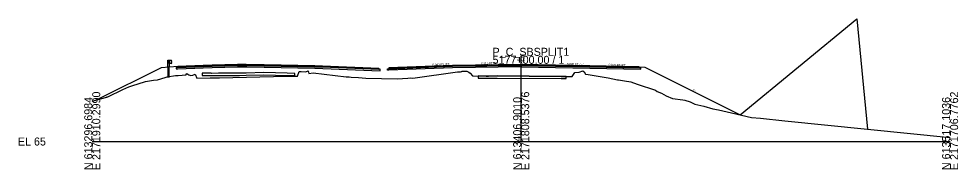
# Model space of a CAD drawing. Extents: x -26 to 1303, y -3010 to 12033.
# Drawn here: x -25.7 to 302.8, y 2990.3 to 3043 of the extents above; entities that cross this region are included whole.
import ezdxf

# ---------------------------------------------------------------- set-up
doc = ezdxf.new("R2010")
doc.units = 0
for name, color, linetype in [('RD_GPK_XS_Cell', 7, 'Continuous'), ('RD_PD_Final_TrvlWay', 7, 'Continuous'), ('RD_Sketch10', 7, 'Continuous'), ('RD_XS_Base', 7, 'Continuous'), ('RD_XS_ExGround', 7, 'Continuous'), ('RD_XS_ExPaveRet', 7, 'Continuous'), ('RD_XS_GR', 7, 'Continuous'), ('RD_XS_Greenside', 7, 'Continuous'), ('RD_XS_Pave', 7, 'Continuous'), ('RD_XS_PaveOvlay_CP', 7, 'Continuous'), ('RD_XS_TieSlope', 7, 'Continuous'), ('RD_XS_TX_Elev_EX', 7, 'Continuous'), ('RD_XS_TX_Elev_PR', 7, 'Continuous'), ('RD_XS_TX_Slope', 7, 'Continuous')]:
    doc.layers.add(name, color=color, linetype=linetype)

msp = doc.modelspace()

# ---------------------------------------------------------------- linework, layer by layer
at = {"layer": 'RD_GPK_XS_Cell'}
for p, q in [((150, 3000), (150, 3030)), ((0, 3000), (150, 3000)), ((150, 3000), (300, 3000))]:
    msp.add_line(p, q, dxfattribs=at)
at = {"layer": 'RD_PD_Final_TrvlWay'}
for p, q in [((26.94, 3026.03), (26.44, 3025.99)), ((26.44, 3025.99), (26.44, 3022.43)), ((26.94, 3022.43), (26.94, 3026.03))]:
    msp.add_line(p, q, dxfattribs=at)
at = {"layer": 'RD_Sketch10'}
msp.add_lwpolyline([(226.62, 3009.34), (267.4, 3042.97), (271.13, 3004.36)], dxfattribs=at)
at = {"layer": 'RD_XS_Base'}
for p, q in [((29.75, 3025.95), (29.38, 3025.93)), ((29.38, 3025.93), (29.38, 3025.8)), ((29.38, 3025.8), (29.38, 3025.43)), ((29.88, 3025.95), (29.75, 3025.95)), ((38.75, 3026.31), (29.88, 3025.95)), ((29.88, 3025.45), (38.75, 3025.81)), ((41.88, 3026.43), (38.75, 3026.31)), ((38.75, 3025.81), (41.88, 3025.93)), ((50.75, 3026.61), (41.88, 3026.43)), ((41.88, 3025.93), (50.75, 3026.11)), ((53.88, 3026.67), (50.75, 3026.61)), ((50.75, 3026.11), (53.88, 3026.17)), ((53.88, 3026.79), (53.88, 3026.83)), ((53.88, 3026.83), (53.88, 3026.66)), ((53.88, 3026.67), (53.88, 3026.79)), ((53.88, 3026.54), (53.88, 3026.67)), ((60.14, 3026.55), (53.88, 3026.67)), ((53.88, 3026.66), (53.88, 3026.17)), ((53.88, 3026.17), (53.88, 3026.54)), ((53.88, 3026.17), (60.14, 3026.05)), ((77.88, 3026.19), (60.14, 3026.55)), ((60.14, 3026.05), (77.88, 3025.69)), ((80.49, 3026.09), (77.88, 3026.19)), ((100.21, 3025.3), (80.49, 3026.09)), ((103.74, 3025.46), (126, 3026.35)), ((126, 3025.85), (103.74, 3024.96)), ((126, 3026.35), (150.01, 3026.66)), ((126, 3026.35), (126, 3026.35)), ((150.01, 3026.16), (126, 3025.85)), ((126, 3025.85), (126, 3025.85)), ((150, 3026.66), (150, 3026.82)), ((150, 3026.82), (150, 3026.82)), ((150, 3026.82), (150, 3026.82)), ((150, 3026.82), (150, 3026.16)), ((150, 3026.66), (150, 3026.66)), ((162, 3026.42), (150, 3026.66)), ((150, 3026.66), (150, 3026.66)), ((150, 3026.66), (150, 3026.16)), ((150, 3026.16), (150, 3026.16)), ((150, 3026.16), (162, 3025.92)), ((174, 3026.18), (162, 3026.42)), ((162, 3026.42), (162, 3026.42)), ((162, 3025.92), (162, 3025.92)), ((162, 3025.92), (174, 3025.68)), ((191.3, 3025.84), (174, 3026.18)), ((174, 3026.18), (174, 3026.18)), ((191.8, 3025.83), (191.3, 3025.84)), ((191.3, 3025.84), (191.3, 3025.84)), ((191.8, 3025.33), (191.8, 3025.83)), ((191.8, 3025.83), (191.8, 3025.83)), ((29.38, 3025.43), (29.75, 3025.45)), ((29.75, 3025.45), (29.88, 3025.45)), ((77.88, 3025.69), (80.62, 3025.58)), ((80.62, 3025.58), (100.71, 3024.78)), ((100.34, 3025.29), (100.21, 3025.3)), ((100.71, 3025.28), (100.34, 3025.29)), ((100.71, 3025.15), (100.71, 3025.28)), ((100.71, 3024.78), (100.71, 3025.15)), ((103.24, 3025.44), (103.74, 3025.46)), ((103.24, 3024.94), (103.24, 3025.44)), ((103.24, 3025.44), (103.24, 3025.44)), ((103.74, 3024.96), (103.24, 3024.94)), ((103.24, 3024.94), (103.24, 3024.94)), ((103.24, 3024.94), (103.24, 3024.94)), ((103.74, 3025.46), (103.74, 3025.46)), ((103.74, 3024.96), (103.74, 3024.96)), ((174, 3025.68), (174, 3025.68)), ((174, 3025.68), (191.8, 3025.33))]:
    msp.add_line(p, q, dxfattribs=at)
at = {"layer": 'RD_XS_ExGround'}
msp.add_lwpolyline([(0, 3014.08), (4.65, 3015.43), (5.02, 3015.52), (5.09, 3015.55), (5.24, 3015.64), (5.45, 3015.7), (10.75, 3018.23), (12.84, 3019.16), (13.52, 3019.4), (13.83, 3019.51), (18.57, 3020.96), (21.41, 3021.47), (22.76, 3021.64), (25.49, 3022.44), (26.17, 3022.68), (29.08, 3023.06), (30.02, 3023.11), (32.83, 3023.34), (32.86, 3023.46), (33.13, 3023.79), (33.77, 3023.4), (34.47, 3023.08), (35.18, 3023.19), (36, 3023.59), (36.62, 3022.23), (41.25, 3022.34), (42.12, 3022.34), (44.54, 3022.33), (68.1, 3022.92), (70.89, 3022.85), (71.83, 3022.83), (72.33, 3024.47), (73.09, 3024.48), (74.65, 3024.34), (75.55, 3024.74), (75.74, 3023.81), (77.2, 3024.04), (88.77, 3022.6), (89.85, 3022.63), (90.6, 3022.54), (93.1, 3022.37), (95.69, 3022.14), (106.62, 3021.94), (110.36, 3022.15), (111.14, 3022.26), (112.1, 3022.21), (127.78, 3024.42), (128.61, 3024.35), (128.77, 3024.35), (128.81, 3024.35), (128.9, 3024.29), (129.14, 3024.56), (129.34, 3024.63), (129.75, 3024.66), (130.95, 3024.6), (131.42, 3024.43), (131.67, 3024.26), (132.14, 3023.93), (132.94, 3022.95), (137.76, 3022.92), (138.6, 3022.93), (141.57, 3022.95), (163.96, 3022.81), (167, 3022.82), (167.86, 3022.82), (168.77, 3024.11), (170.33, 3024.26), (171.51, 3024.8), (171.98, 3024.45), (172.52, 3023.57), (173.46, 3023.52), (180.45, 3022.3), (183.74, 3021.55), (184.04, 3021.55), (185.38, 3021.41), (186.08, 3021.22), (188.35, 3020.92), (190.59, 3020.13), (197.03, 3017.94), (197.58, 3017.53), (199.12, 3016.94), (200.7, 3015.96), (202.93, 3015.05), (206.5, 3014.58), (207.28, 3014.53), (209.12, 3013.9), (210.7, 3013.13), (213.87, 3012.43), (217.03, 3011.47), (219.03, 3011.05), (220.5, 3010.76), (223.51, 3010.03), (230.53, 3008.47), (233.64, 3008.15), (242.25, 3007.29), (300, 3001.43)], dxfattribs=at)
at = {"layer": 'RD_XS_ExPaveRet'}
for points in [[(68.2, 3023.92), (59.95, 3024.11), (53.83, 3023.96), (51.54, 3023.91), (44.1, 3023.92), (41.81, 3023.86), (41.61, 3023.92), (38.92, 3023.92), (38.47, 3023.91), (38.47, 3023.37), (38.47, 3023.16), (38.92, 3023.17), (41.61, 3023.17), (41.81, 3023.11), (44.1, 3023.17), (51.54, 3023.16), (53.83, 3023.21), (59.95, 3023.36), (68.2, 3023.17), (70.85, 3023.11), (70.85, 3023.32), (70.85, 3023.86), (68.2, 3023.92)], [(68.2, 3023.92), (59.95, 3024.11), (53.83, 3023.96), (51.54, 3023.91), (44.1, 3023.92), (41.81, 3023.86), (41.61, 3023.92), (38.92, 3023.92), (38.47, 3023.91), (38.47, 3023.37), (38.47, 3023.16), (38.92, 3023.17), (41.61, 3023.17), (41.81, 3023.11), (44.1, 3023.17), (51.54, 3023.16), (53.83, 3023.21), (59.95, 3023.36), (68.2, 3023.17), (70.85, 3023.11), (70.85, 3023.32), (70.85, 3023.86), (68.2, 3023.92)], [(163.96, 3022.81), (163.96, 3022.81), (141.57, 3022.95), (141.57, 3022.95), (141.57, 3022.95), (138.6, 3022.93), (137.76, 3022.92), (137.76, 3022.92), (134.92, 3022.94), (134.92, 3022.94), (134.92, 3022.94), (134.92, 3022.19), (134.92, 3022.19), (137.76, 3022.17), (137.76, 3022.17), (138.6, 3022.18), (141.57, 3022.2), (141.57, 3022.2), (141.57, 3022.2), (163.96, 3022.06), (163.96, 3022.06), (163.96, 3022.06), (165.68, 3022.07), (165.68, 3022.82), (165.68, 3022.82), (163.96, 3022.81), (163.96, 3022.81)], [(163.96, 3022.81), (141.57, 3022.95), (138.6, 3022.93), (137.76, 3022.92), (134.92, 3022.94), (134.92, 3022.19), (137.76, 3022.17), (138.6, 3022.18), (141.57, 3022.2), (163.96, 3022.06), (165.68, 3022.07), (165.68, 3022.82), (163.96, 3022.81)]]:
    msp.add_lwpolyline(points, dxfattribs=at)
at = {"layer": 'RD_XS_GR'}
for p, q in [((26.44, 3025.99), (26.44, 3028.43)), ((26.44, 3028.43), (26.69, 3028.43)), ((26.94, 3026.03), (26.44, 3025.99)), ((26.69, 3028.43), (26.94, 3028.43)), ((26.94, 3028.43), (26.94, 3026.03)), ((26.94, 3027.26), (26.94, 3028.43)), ((26.94, 3028.43), (27.61, 3028.43)), ((27.61, 3027.26), (26.94, 3027.26)), ((27.61, 3028.43), (27.61, 3027.26)), ((27.68, 3028.35), (27.61, 3028.43)), ((27.61, 3028.43), (27.61, 3028.12)), ((27.61, 3028.12), (27.61, 3027.26)), ((27.61, 3027.85), (27.81, 3028.06)), ((27.68, 3027.77), (27.61, 3027.85)), ((27.61, 3027.26), (27.81, 3027.48)), ((27.88, 3028.14), (27.68, 3028.35)), ((27.88, 3027.55), (27.68, 3027.77)), ((27.81, 3028.06), (27.88, 3028.14)), ((27.81, 3027.48), (27.88, 3027.55))]:
    msp.add_line(p, q, dxfattribs=at)
at = {"layer": 'RD_XS_Greenside'}
for p, q in [((24.13, 3025.81), (1.59, 3014.54)), ((193.3, 3026), (226.62, 3009.34))]:
    msp.add_line(p, q, dxfattribs=at)
at = {"layer": 'RD_XS_Pave'}
for p, q in [((38.75, 3026.62), (29.88, 3026.27)), ((38.75, 3026.46), (29.88, 3026.11)), ((29.88, 3026.11), (38.75, 3026.46)), ((29.88, 3025.95), (38.75, 3026.31)), ((29.88, 3026.27), (29.88, 3026.23)), ((29.88, 3026.23), (29.88, 3026.11)), ((29.88, 3026.11), (29.88, 3026.07)), ((29.88, 3026.07), (29.88, 3025.95)), ((41.88, 3026.75), (38.75, 3026.62)), ((41.88, 3026.59), (38.75, 3026.46)), ((38.75, 3026.46), (41.88, 3026.59)), ((38.75, 3026.31), (41.88, 3026.43)), ((50.75, 3026.93), (41.88, 3026.75)), ((50.75, 3026.77), (41.88, 3026.59)), ((41.88, 3026.59), (50.75, 3026.77)), ((41.88, 3026.43), (50.75, 3026.61)), ((53.88, 3026.99), (50.75, 3026.93)), ((53.88, 3026.83), (50.75, 3026.77)), ((50.75, 3026.77), (53.88, 3026.83)), ((50.75, 3026.61), (53.88, 3026.67)), ((60.14, 3026.86), (53.88, 3026.99)), ((53.88, 3026.79), (53.88, 3026.83)), ((53.88, 3026.83), (60.14, 3026.7)), ((60.14, 3026.7), (53.88, 3026.83)), ((53.88, 3026.83), (53.88, 3026.79)), ((53.88, 3026.67), (53.88, 3026.79)), ((53.88, 3026.79), (53.88, 3026.67)), ((53.88, 3026.67), (60.14, 3026.55)), ((77.88, 3026.51), (60.14, 3026.86)), ((60.14, 3026.7), (77.88, 3026.35)), ((77.88, 3026.35), (60.14, 3026.7)), ((60.14, 3026.55), (77.88, 3026.19)), ((80.49, 3026.4), (77.88, 3026.51)), ((77.88, 3026.35), (80.49, 3026.25)), ((80.49, 3026.25), (77.88, 3026.35)), ((77.88, 3026.19), (80.49, 3026.09)), ((100.21, 3025.62), (80.49, 3026.4)), ((80.49, 3026.25), (100.21, 3025.46)), ((100.21, 3025.46), (80.49, 3026.25)), ((80.49, 3026.09), (100.21, 3025.3)), ((126, 3026.67), (103.74, 3025.78)), ((126, 3026.51), (103.74, 3025.62)), ((103.74, 3025.62), (126, 3026.51)), ((103.74, 3025.46), (126, 3026.35)), ((150, 3026.98), (126, 3026.67)), ((150, 3026.82), (126, 3026.51)), ((126, 3026.51), (150, 3026.82)), ((126, 3026.67), (126, 3026.67)), ((126, 3026.51), (126, 3026.51)), ((126, 3026.51), (126, 3026.51)), ((126, 3026.35), (126, 3026.35)), ((126.01, 3026.35), (150.01, 3026.66)), ((162, 3026.74), (150, 3026.98)), ((150, 3026.98), (150, 3026.98)), ((150, 3026.66), (150, 3026.82)), ((150, 3026.82), (150, 3026.82)), ((150, 3026.82), (150, 3026.82)), ((150, 3026.82), (162, 3026.58)), ((162, 3026.58), (150, 3026.82)), ((150, 3026.82), (150, 3026.82)), ((150, 3026.82), (150, 3026.82)), ((150, 3026.82), (150, 3026.66)), ((150, 3026.66), (150, 3026.66)), ((150, 3026.66), (162, 3026.42)), ((174, 3026.5), (162, 3026.74)), ((162, 3026.74), (162, 3026.74)), ((162, 3026.58), (162, 3026.58)), ((162, 3026.58), (174, 3026.34)), ((174, 3026.34), (162, 3026.58)), ((162, 3026.58), (162, 3026.58)), ((162, 3026.42), (162, 3026.42)), ((162, 3026.42), (174, 3026.18)), ((191.3, 3026.16), (174, 3026.5)), ((174, 3026.5), (174, 3026.5)), ((174, 3026.34), (174, 3026.34)), ((174, 3026.34), (191.3, 3026)), ((191.3, 3026), (174, 3026.34)), ((174, 3026.34), (174, 3026.34)), ((174, 3026.18), (191.3, 3025.84)), ((174, 3026.18), (174, 3026.18)), ((191.3, 3026), (191.3, 3026.16)), ((191.3, 3026.16), (191.3, 3026.16)), ((191.3, 3025.84), (191.3, 3026)), ((191.3, 3026), (191.3, 3026)), ((100.21, 3025.57), (100.21, 3025.62)), ((100.21, 3025.46), (100.21, 3025.57)), ((100.21, 3025.42), (100.21, 3025.46)), ((100.21, 3025.3), (100.21, 3025.42)), ((103.74, 3025.78), (103.74, 3025.78)), ((103.74, 3025.78), (103.74, 3025.62)), ((103.74, 3025.62), (103.74, 3025.62)), ((103.74, 3025.62), (103.74, 3025.46)), ((103.74, 3025.62), (103.74, 3025.62)), ((103.74, 3025.62), (103.74, 3025.62)), ((103.74, 3025.46), (103.74, 3025.46)), ((103.74, 3025.46), (103.74, 3025.46))]:
    msp.add_line(p, q, dxfattribs=at)
at = {"layer": 'RD_XS_PaveOvlay_CP'}
for p, q in [((29.88, 3026.27), (41.88, 3026.75)), ((41.88, 3026.75), (53.88, 3026.99)), ((53.88, 3026.99), (77.88, 3026.51)), ((77.88, 3026.51), (100.21, 3025.62)), ((126, 3026.67), (103.74, 3025.78)), ((150, 3026.98), (126, 3026.67)), ((126, 3026.67), (126, 3026.67)), ((162, 3026.74), (150, 3026.98)), ((150, 3026.98), (150, 3026.98)), ((174, 3026.5), (162, 3026.74)), ((162, 3026.74), (162, 3026.74)), ((191.3, 3026.16), (174, 3026.5)), ((174, 3026.5), (174, 3026.5)), ((103.74, 3025.78), (103.74, 3025.78))]:
    msp.add_line(p, q, dxfattribs=at)
at = {"layer": 'RD_XS_TieSlope'}
for p, q in [((29.88, 3026.27), (24.13, 3025.81)), ((191.3, 3026.16), (193.3, 3026))]:
    msp.add_line(p, q, dxfattribs=at)

# ---------------------------------------------------------------- texts
at = {"layer": 'RD_GPK_XS_Cell'}
for s, p in [('P_C_SBSPLIT1', (140, 3030)), ('5177+00.00 / 1', (140, 3027.2)), ('EL 65', (-26, 2998.6))]:
    msp.add_text(s, height=2.8, dxfattribs=at).set_placement(p)
for s, p in [('E 2171910.2990', (2.8, 2990)), ('E 2171808.5376', (152.8, 2990)), ('E 2171706.7762', (302.8, 2990)), ('N 613296.6984', (0, 2990)), ('N 613406.9010', (150, 2990)), ('N 613517.1036', (300, 2990))]:
    msp.add_text(s, height=2.8, rotation=90, dxfattribs=at).set_placement(p)
at = {"layer": 'RD_XS_TX_Elev_EX'}
msp.add_text('88.61', height=0.6, rotation=90, dxfattribs=at).set_placement((149.74, 3027.63))
at = {"layer": 'RD_XS_TX_Elev_PR'}
msp.add_text('91.98', height=1, rotation=90, dxfattribs=at).set_placement((151.17, 3027.28))
at = {"layer": 'RD_XS_TX_Slope'}
for s, rotation, p in [('0.040 FT./FT.', 2.2906, (118.94, 3026.49)), ('0.013 FT./FT.', 1.1524, (135.94, 3027)), ('0.020 FT./FT.', 358.8542, (165.94, 3026.76)), ('0.020 FT./FT.', 358.8542, (180.59, 3026.47)), ('2:1', 333.4349, (209.81, 3017.81))]:
    msp.add_text(s, height=0.75, rotation=rotation, dxfattribs=at).set_placement(p)

doc.saveas('drawing.dxf')
